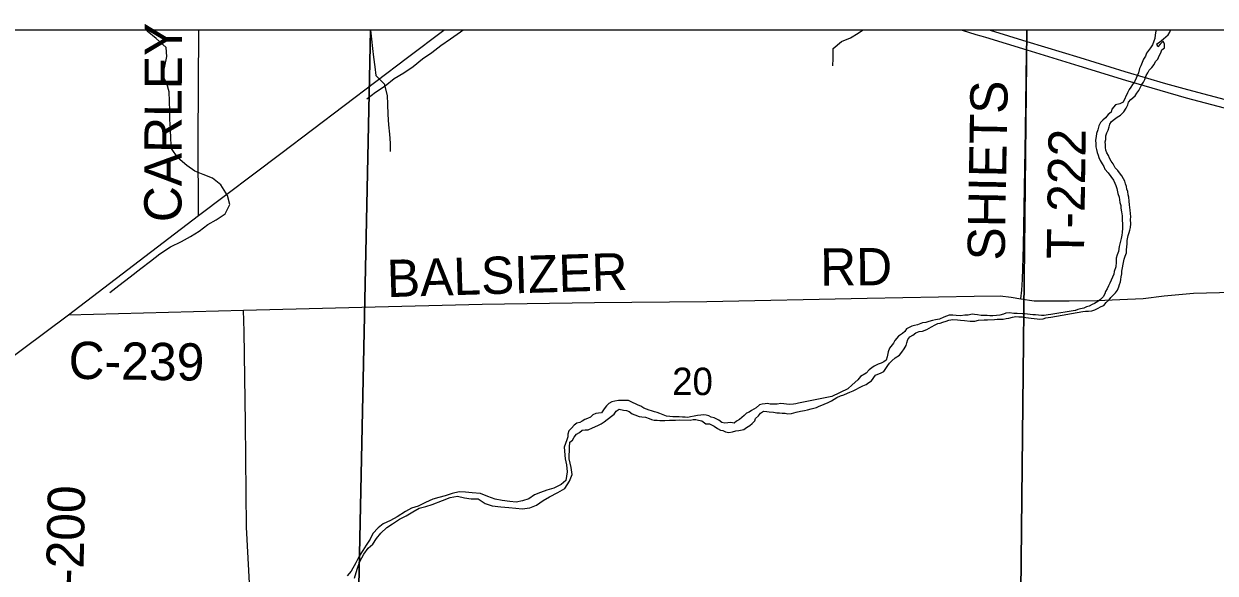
# Model space of a CAD drawing. Extents: x -8.5 to 18.7, y -20.3 to 7.
# Drawn here: x 0.633 to 4.267, y 5.281 to 6.957 of the extents above; entities that cross this region are included whole.
import ezdxf

# ---------------------------------------------------------------- set-up
doc = ezdxf.new("R2010")
doc.units = 0
for name, color, linetype in [('Default', 7, 'Continuous'), ('GM_X_Corporation', 7, 'Continuous'), ('GM_X_County_Road', 7, 'Continuous'), ('GM_X_County_Road_Text', 7, 'Continuous'), ('GM_X_Interstate_Route', 7, 'Continuous'), ('GM_X_Minor_River', 7, 'Continuous'), ('GM_X_Section_Text', 7, 'Continuous'), ('GM_X_Township_Road', 7, 'Continuous'), ('GM_X_Township_Road_Text', 7, 'Continuous'), ('GM_X_US_Route', 7, 'Continuous'), ('SH_Cut_Line', 7, 'Continuous')]:
    doc.layers.add(name, color=color, linetype=linetype)

msp = doc.modelspace()

# ---------------------------------------------------------------- linework, layer by layer
at = {"layer": 'Default'}
for points in [[(1.6907, 6.938), (-0.1988, 6.938), (-0.2415, 5.0861), (-0.2425, 5.0482), (1.6521, 5.0972)], [(3.6931, 6.938), (1.6907, 6.938), (1.6521, 5.0972), (3.6732, 5.1302)], [(5.7052, 6.938), (3.6931, 6.938), (3.6732, 5.1302), (5.695, 5.1526)]]:
    msp.add_lwpolyline(points, close=True, dxfattribs=at)
at = {"layer": 'GM_X_Corporation'}
msp.add_lwpolyline([(11.7049, 6.938), (-0.1911, 6.938), (-0.1985, 6.5568), (-0.204, 6.1808), (-0.2163, 5.3387), (-0.2547, 3.5633), (-0.256, 3.2521), (-0.256, 3.2483), (-0.274, 2.0266)], dxfattribs=at)
at = {"layer": 'GM_X_County_Road'}
msp.add_lwpolyline([(0.7693, 6.0699), (1.3029, 6.084), (1.6634, 6.093), (2.0307, 6.1019), (2.3741, 6.1074), (2.7167, 6.1104), (3.2055, 6.1201), (3.5324, 6.1263), (3.6112, 6.1272), (3.6448, 6.1236), (3.674, 6.1184), (3.7012, 6.1142), (3.7156, 6.1125), (3.7306, 6.1123), (3.8222, 6.1118), (3.9078, 6.113), (3.977, 6.1161), (4.0481, 6.1195), (4.1119, 6.127), (4.2011, 6.135), (4.6772, 6.1482), (4.8009, 6.1501), (5.2551, 6.1587), (5.6884, 6.1666)], dxfattribs=at)
at = {"layer": 'GM_X_Interstate_Route'}
for p, q in [((3.4953, 6.938), (3.5376, 6.9249)), ((3.5376, 6.9249), (3.5529, 6.9202))]:
    msp.add_line(p, q, dxfattribs=at)
for points in [[(3.5529, 6.9202), (3.5663, 6.916), (3.6923, 6.8777), (3.8511, 6.8288), (3.9935, 6.7847), (4.1793, 6.7309), (4.3145, 6.696)], [(3.5809, 6.938), (3.693, 6.9033), (3.8543, 6.8542), (3.9917, 6.8117), (4.116, 6.7752), (4.1832, 6.7563), (4.3135, 6.7219)]]:
    msp.add_lwpolyline(points, dxfattribs=at)
at = {"layer": 'GM_X_Minor_River'}
for points in [[(0.8952, 6.1377), (0.9222, 6.1593), (0.9569, 6.1853), (0.9893, 6.2106), (1.0194, 6.2328), (1.048, 6.2559), (1.0803, 6.2766), (1.1133, 6.2935), (1.141, 6.3082), (1.1672, 6.3244), (1.1942, 6.3445), (1.2196, 6.3592), (1.2465, 6.3777), (1.2607, 6.4056), (1.2544, 6.4339), (1.2336, 6.4655), (1.2081, 6.4858), (1.1801, 6.497), (1.1544, 6.5081), (1.1296, 6.5246), (1.1026, 6.5487), (1.0833, 6.5765), (1.0808, 6.6055), (1.0806, 6.6367), (1.0781, 6.6657), (1.0778, 6.6908), (1.0775, 6.7213), (1.0765, 6.7494), (1.0693, 6.7747), (1.0561, 6.8016), (1.0627, 6.8281), (1.0693, 6.8577), (1.0667, 6.8851), (1.036, 6.9124), (1.009, 6.935), (1.0077, 6.938)], [(1.9733, 6.938), (1.9649, 6.9321), (1.9341, 6.9106), (1.9048, 6.8898), (1.877, 6.869), (1.8485, 6.849), (1.82, 6.826), (1.7922, 6.8067), (1.7622, 6.789), (1.7352, 6.7667), (1.7052, 6.7474), (1.6789, 6.7274)], [(1.6903, 6.938), (1.6936, 6.9106), (1.6961, 6.8816), (1.6994, 6.8549), (1.7035, 6.8259), (1.7068, 6.7992), (1.7323, 6.7736), (1.7408, 6.7384), (1.7426, 6.7125), (1.7436, 6.6805), (1.7453, 6.6485), (1.7478, 6.6202), (1.7504, 6.5928), (1.7499, 6.5677)], [(3.1013, 6.8293), (3.1022, 6.8514), (3.1024, 6.8818), (3.1276, 6.9029), (3.155, 6.9148), (3.1786, 6.929), (3.1914, 6.938)], [(4.0878, 6.938), (4.0862, 6.9351), (4.0846, 6.923), (4.083, 6.9124), (4.0806, 6.904), (4.0767, 6.8927), (4.0699, 6.8843), (4.0645, 6.8753), (4.0583, 6.8677), (4.0545, 6.8586), (4.0484, 6.8496), (4.0445, 6.839), (4.0406, 6.8291), (4.0368, 6.8208), (4.0336, 6.8079), (4.029, 6.7988), (4.0267, 6.7912), (4.0213, 6.7806), (4.0152, 6.7723), (4.0098, 6.764), (4.0052, 6.7564), (3.9998, 6.7466), (3.9867, 6.7178), (3.9768, 6.7126), (3.9631, 6.7104), (3.9524, 6.6968), (3.9501, 6.6877), (3.9409, 6.6802), (3.9325, 6.6704), (3.9248, 6.6636), (3.9172, 6.6561), (3.9126, 6.6462), (3.9094, 6.6333), (3.9056, 6.6227)], [(4.1124, 6.8954), (4.1087, 6.9038), (4.0995, 6.8955), (4.0926, 6.8872), (4.0897, 6.8963), (4.0973, 6.9016), (4.1095, 6.9114), (4.124, 6.9234), (4.1286, 6.9317), (4.1312, 6.938)], [(3.9884, 6.2345), (3.9893, 6.239), (3.9924, 6.2481), (3.997, 6.2587), (3.9971, 6.2686), (3.9979, 6.2761), (3.9987, 6.2875), (3.9988, 6.2959), (4.0019, 6.3111), (4.005, 6.3202), (4.0066, 6.3278), (4.009, 6.3361), (4.0098, 6.3467), (4.0091, 6.3604), (4.01, 6.3688), (4.0093, 6.3787), (4.0078, 6.3885), (4.0064, 6.4053), (4.005, 6.4159), (4.0036, 6.4281), (4.0021, 6.4357), (4.0006, 6.4456), (3.9984, 6.4532), (3.997, 6.4608), (3.994, 6.4692), (3.9918, 6.4768), (3.988, 6.4845), (3.9828, 6.4929), (3.976, 6.5021), (3.9708, 6.5097), (3.9625, 6.5181), (3.9565, 6.5296), (3.9497, 6.538), (3.9452, 6.5472), (3.9423, 6.5555), (3.937, 6.5632), (3.934, 6.5716), (3.9333, 6.5799), (3.9326, 6.5876), (3.9319, 6.5967), (3.9335, 6.6043), (3.9343, 6.6149), (3.9367, 6.6248), (3.9406, 6.6331), (3.9437, 6.6429), (3.946, 6.6505), (3.9514, 6.6596), (3.9605, 6.6664), (3.9682, 6.6724), (3.9781, 6.6784), (3.9888, 6.6882), (3.9957, 6.7003), (4.0011, 6.7101), (4.0034, 6.7177), (4.0103, 6.726), (4.0233, 6.7373), (4.0286, 6.7456), (4.0348, 6.7539), (4.0386, 6.7622), (4.044, 6.7721), (4.0486, 6.7796), (4.0525, 6.7872), (4.0571, 6.7993), (4.0617, 6.8077), (4.0663, 6.8152), (4.074, 6.8235), (4.0809, 6.8326), (4.0855, 6.8417), (4.0924, 6.8492), (4.0962, 6.859), (4.1016, 6.8689), (4.1047, 6.878), (4.1131, 6.884), (4.1124, 6.8954)], [(3.9056, 6.6227), (3.9048, 6.6136), (3.9024, 6.6022), (3.9031, 6.5908), (3.903, 6.5817), (3.9052, 6.5733), (3.9074, 6.5642), (3.9104, 6.5566), (3.9126, 6.549), (3.9164, 6.5398), (3.9224, 6.5299), (3.9276, 6.5222), (3.9306, 6.5138), (3.9411, 6.5024), (3.9494, 6.4909), (3.9569, 6.4802), (3.9614, 6.471), (3.9644, 6.4634), (3.9673, 6.455), (3.9703, 6.4398), (3.9747, 6.4283), (3.9754, 6.42), (3.9769, 6.4116), (3.9791, 6.4025), (3.9798, 6.3949), (3.982, 6.3834), (3.9834, 6.3713), (3.9841, 6.3576), (3.9848, 6.3477), (3.9847, 6.3333), (3.9838, 6.3203), (3.983, 6.3127), (3.9806, 6.3021), (3.9783, 6.2945), (3.9767, 6.2862), (3.9744, 6.2779), (3.972, 6.2627), (3.9689, 6.2528), (3.9658, 6.2422), (3.9649, 6.2301), (3.9641, 6.2156), (3.9594, 6.202), (3.9586, 6.1936), (3.954, 6.1838), (3.9501, 6.1755), (3.9463, 6.1664), (3.9416, 6.158), (3.9378, 6.149), (3.9332, 6.1406), (3.9308, 6.1331), (3.9255, 6.124), (3.9178, 6.1164), (3.9094, 6.1104), (3.8995, 6.1044), (3.8919, 6.1007), (3.8828, 6.0954), (3.8752, 6.094), (3.8668, 6.0895), (3.8569, 6.0873), (3.8486, 6.0858), (3.8409, 6.0829), (3.8406, 6.0828)], [(3.8637, 6.0796), (3.8713, 6.0811), (3.8811, 6.081), (3.891, 6.0817), (3.9001, 6.0847), (3.9085, 6.0892), (3.9192, 6.0944), (3.9276, 6.0981), (3.9352, 6.1072), (3.9444, 6.1147), (3.949, 6.1223), (3.9566, 6.129), (3.9635, 6.1366), (3.9696, 6.1449), (3.9735, 6.1547), (3.9758, 6.1623), (3.9782, 6.1699), (3.9797, 6.1775), (3.9805, 6.1851), (3.9829, 6.1949), (3.9829, 6.2025), (3.9884, 6.2345)], [(2.8804, 5.7694), (2.8895, 5.7754), (2.8994, 5.7746), (2.907, 5.7737), (2.9198, 5.7729), (2.9297, 5.7705), (2.938, 5.7704), (2.9464, 5.7696), (2.9555, 5.7695), (2.9638, 5.7679), (2.9752, 5.7686), (2.9889, 5.7723), (3.0026, 5.7752), (3.0147, 5.7774), (3.0238, 5.7796), (3.0352, 5.7825), (3.0512, 5.787), (3.0596, 5.7907), (3.0672, 5.7937), (3.0748, 5.7974), (3.087, 5.8019), (3.0969, 5.8071), (3.1053, 5.8124), (3.1129, 5.8176), (3.1243, 5.8221), (3.1342, 5.825), (3.1456, 5.8303), (3.1532, 5.834), (3.1631, 5.8377), (3.1715, 5.8414), (3.1822, 5.8482), (3.1928, 5.8527), (3.2027, 5.8571), (3.2103, 5.8632), (3.2187, 5.8684), (3.231, 5.885), (3.2485, 5.8925), (3.2569, 5.897), (3.263, 5.9053), (3.2691, 5.9144), (3.2738, 5.9219), (3.2814, 5.9287), (3.2913, 5.9385), (3.3043, 5.9467), (3.3112, 5.9558), (3.3181, 5.9656), (3.3242, 5.9755), (3.3266, 5.9838), (3.3297, 5.9944), (3.3358, 6.002), (3.3449, 6.0072), (3.3541, 6.014), (3.3647, 6.0184), (3.3746, 6.0199), (3.3875, 6.0243), (3.402, 6.0326), (3.4135, 6.0393), (3.4211, 6.0431), (3.4287, 6.0445), (3.437, 6.0475), (3.4469, 6.0504), (3.4545, 6.0534), (3.4667, 6.0556), (3.4811, 6.054), (3.4902, 6.0531), (3.5031, 6.0523), (3.5198, 6.0498), (3.5342, 6.0505), (3.5456, 6.0527), (3.5623, 6.054), (3.5729, 6.054), (3.5942, 6.0553), (3.6025, 6.0567), (3.6131, 6.0567), (3.6207, 6.0558), (3.6298, 6.058), (3.6374, 6.0595), (3.6488, 6.0624), (3.6595, 6.0639), (3.6686, 6.0638), (3.6799, 6.0629), (3.6898, 6.0613), (3.6974, 6.0605), (3.7057, 6.0589), (3.7156, 6.0581), (3.7239, 6.0573), (3.7323, 6.0564), (3.7429, 6.0571), (3.7505, 6.0601), (3.7581, 6.0608), (3.7664, 6.0622), (3.8637, 6.0796)], [(3.8406, 6.0828), (3.7665, 6.0706), (3.7574, 6.0691), (3.7452, 6.067), (3.7376, 6.0678), (3.7194, 6.0694), (3.7111, 6.0695), (3.7028, 6.0703), (3.6944, 6.0719), (3.6868, 6.072), (3.6793, 6.0728), (3.6633, 6.073), (3.6527, 6.0738), (3.6398, 6.0754), (3.6292, 6.0748), (3.6216, 6.0718), (3.6109, 6.0688), (3.6003, 6.0674), (3.5889, 6.066), (3.5798, 6.0668), (3.5722, 6.0669), (3.5631, 6.0677), (3.5533, 6.0678), (3.5427, 6.0694), (3.5336, 6.0702), (3.526, 6.0711), (3.5138, 6.0689), (3.504, 6.0682), (3.4903, 6.0668), (3.4774, 6.0669), (3.4668, 6.0685), (3.4554, 6.0686), (3.4478, 6.0649), (3.4394, 6.0627)], [(3.4394, 6.0627), (3.4265, 6.0559), (3.4143, 6.0538), (3.4052, 6.0523), (3.3938, 6.0486), (3.3847, 6.0464), (3.3748, 6.045), (3.3596, 6.039), (3.3497, 6.0368), (3.3421, 6.0346), (3.3337, 6.0309), (3.3261, 6.0264), (3.3207, 6.0188), (3.3131, 6.0128), (3.3009, 6.0045), (3.2902, 5.9909), (3.2856, 5.9826), (3.2733, 5.9675), (3.2694, 5.9562), (3.2671, 5.9417), (3.264, 5.9311), (3.2563, 5.9259), (3.248, 5.9221), (3.2396, 5.9192), (3.2274, 5.9124), (3.2198, 5.9079), (3.2114, 5.9012), (3.203, 5.8913), (3.1854, 5.8816), (3.177, 5.871), (3.1595, 5.856), (3.1468, 5.8435)], [(3.0983, 5.8208), (2.9962, 5.7998), (2.9883, 5.7981), (2.9807, 5.7967), (2.9701, 5.796), (2.9595, 5.7968), (2.9511, 5.7977), (2.942, 5.7985), (2.9314, 5.7971), (2.9102, 5.7973), (2.9018, 5.7989), (2.8942, 5.7982), (2.8851, 5.7967), (2.8768, 5.7945), (2.8668, 5.7862), (2.8531, 5.778), (2.8455, 5.7727), (2.8379, 5.7697), (2.8302, 5.7622), (2.8157, 5.7502), (2.8073, 5.7449), (2.7997, 5.7389), (2.7899, 5.7405), (2.7808, 5.7398), (2.7709, 5.7391), (2.7618, 5.7415), (2.7527, 5.7484), (2.7384, 5.7554), (2.73, 5.757), (2.7225, 5.7616), (2.7149, 5.7632), (2.7066, 5.764), (2.6982, 5.7633), (2.6876, 5.7626), (2.6777, 5.7604), (2.6663, 5.7583), (2.658, 5.756), (2.6504, 5.7569), (2.642, 5.7577), (2.6322, 5.7585), (2.6132, 5.7587), (2.6033, 5.7588), (2.5935, 5.7604), (2.5837, 5.7643), (2.5731, 5.7689), (2.5648, 5.772), (2.5572, 5.7736), (2.5481, 5.7767), (2.5405, 5.7783), (2.5329, 5.7814), (2.5239, 5.7845), (2.5156, 5.7907), (2.5072, 5.7938), (2.4989, 5.7984)], [(3.1468, 5.8435), (3.0983, 5.8208)], [(2.4989, 5.7984), (2.4914, 5.8008), (2.4778, 5.8077), (2.4664, 5.8086), (2.4588, 5.8086), (2.4474, 5.808), (2.436, 5.8065), (2.4269, 5.8036), (2.4178, 5.7991), (2.4101, 5.7923), (2.4032, 5.7825), (2.3948, 5.7704), (2.3857, 5.7697), (2.3773, 5.7683), (2.3689, 5.7645), (2.3613, 5.757), (2.3522, 5.7533), (2.3438, 5.7503), (2.3362, 5.7451), (2.3286, 5.7413), (2.3194, 5.7391), (2.3118, 5.7331), (2.3034, 5.724), (2.2957, 5.7157), (2.2919, 5.7051), (2.2926, 5.6968), (2.2895, 5.6877), (2.2809, 5.6662)], [(2.2971, 5.6661), (2.2985, 5.6815), (2.3069, 5.6875), (2.3115, 5.6966), (2.3192, 5.7057), (2.3276, 5.7102), (2.336, 5.7177), (2.3451, 5.7184), (2.3542, 5.7183), (2.3679, 5.7243), (2.3839, 5.7317), (2.3938, 5.737), (2.4037, 5.743), (2.4258, 5.7603), (2.4334, 5.7663), (2.4403, 5.7753), (2.4487, 5.7814), (2.4624, 5.7782), (2.4715, 5.7774), (2.479, 5.775), (2.4888, 5.7673), (2.4972, 5.7642), (2.51, 5.7596), (2.5184, 5.758), (2.5297, 5.7571), (2.5403, 5.7532), (2.5479, 5.7501), (2.5555, 5.7485), (2.5653, 5.7477), (2.5729, 5.7476), (2.5888, 5.7467), (2.6025, 5.7481), (2.6207, 5.748), (2.6329, 5.7487), (2.6655, 5.7484), (2.6746, 5.7498), (2.683, 5.7498), (2.6913, 5.7482), (2.7011, 5.7458), (2.7132, 5.7366), (2.7246, 5.7372), (2.739, 5.7295), (2.7488, 5.7226), (2.7578, 5.718), (2.7654, 5.7171), (2.7737, 5.7125), (2.7836, 5.7109), (2.795, 5.7123), (2.8049, 5.7153), (2.814, 5.7167), (2.8292, 5.7197), (2.8376, 5.7257), (2.8475, 5.7317), (2.8551, 5.7384), (2.8627, 5.746), (2.8651, 5.7536), (2.8742, 5.7611), (2.8804, 5.7694)], [(2.2809, 5.6662), (2.2847, 5.6305), (2.288, 5.6114), (2.2904, 5.5901), (2.2867, 5.5644), (2.2719, 5.5519), (2.2496, 5.5403), (2.2282, 5.5341), (2.2091, 5.5278), (2.1907, 5.5199), (2.1737, 5.5083), (2.1538, 5.502), (2.1347, 5.4979), (2.1151, 5.5), (2.0916, 5.5029), (2.0705, 5.5073), (2.0487, 5.5155), (2.0262, 5.5245), (2.0005, 5.5267), (1.9801, 5.528), (1.9611, 5.5293), (1.9398, 5.5246), (1.9183, 5.5176), (1.8992, 5.512), (1.8809, 5.5072), (1.8579, 5.4972), (1.8356, 5.4856), (1.8149, 5.4794), (1.7972, 5.47), (1.7717, 5.4532), (1.751, 5.4416), (1.7287, 5.4316), (1.7132, 5.4199), (1.6976, 5.4021), (1.6895, 5.3849), (1.6769, 5.367), (1.6666, 5.3506), (1.6555, 5.3334), (1.6458, 5.3132), (1.6315, 5.2877), (1.619, 5.2729)], [(1.6499, 5.2933), (1.6581, 5.3174), (1.6701, 5.3398), (1.6827, 5.3577), (1.6974, 5.3702), (1.7085, 5.3874), (1.7219, 5.4037), (1.7405, 5.4207), (1.7575, 5.4316), (1.7791, 5.4462), (1.7991, 5.4563), (1.8199, 5.4686), (1.8384, 5.4795), (1.8591, 5.485), (1.8782, 5.4906), (1.9104, 5.5033), (1.9334, 5.5118), (1.9562, 5.5165), (1.9766, 5.5114), (1.997, 5.5078), (2.019, 5.508), (2.0406, 5.4937), (2.0616, 5.487), (2.0881, 5.484), (2.1123, 5.4818), (2.1342, 5.4797), (2.1531, 5.4777), (2.176, 5.4809), (2.1967, 5.4886), (2.2175, 5.5033), (2.236, 5.5141), (2.2622, 5.5271), (2.2837, 5.5394), (2.2972, 5.5618), (2.3061, 5.5821), (2.3022, 5.6035), (2.2968, 5.6302), (2.2971, 5.6661)], [(1.6415, 5.2662), (1.6499, 5.2933)]]:
    msp.add_lwpolyline(points, dxfattribs=at)
at = {"layer": 'GM_X_Township_Road'}
for points in [[(1.1653, 6.372), (1.1648, 6.6008), (1.1667, 6.938)], [(3.6921, 6.8697), (3.6923, 6.8777), (3.693, 6.9033), (3.6936, 6.938)], [(3.674, 6.1184), (3.6771, 6.1448), (3.6795, 6.1768), (3.6822, 6.2793), (3.6888, 6.6334), (3.6921, 6.8697)], [(1.6218, 1.0826), (1.6277, 1.6004), (1.635, 2.0146), (1.6408, 2.4521), (1.6457, 2.8527), (1.6481, 3.0875), (1.6491, 3.5591), (1.651, 5.0905), (1.4986, 5.0875), (1.4403, 5.0855), (1.4154, 5.0868), (1.3987, 5.092), (1.3865, 5.0987), (1.3738, 5.1097), (1.3594, 5.1253), (1.3487, 5.1373), (1.3377, 5.1545), (1.3303, 5.1734), (1.3263, 5.1886), (1.3218, 5.2324), (1.3118, 5.4222), (1.3088, 5.7394), (1.3049, 6.0185), (1.3029, 6.084)]]:
    msp.add_lwpolyline(points, dxfattribs=at)
at = {"layer": 'GM_X_US_Route'}
msp.add_lwpolyline([(-0.2159, 5.3376), (0.6286, 5.965), (0.7693, 6.0699), (1.1653, 6.372), (1.4164, 6.5619), (1.8031, 6.8545), (1.9136, 6.938)], dxfattribs=at)
at = {"layer": 'SH_Cut_Line'}
msp.add_lwpolyline([(18.7413, 6.938), (-8.4587, 6.938), (-8.4587, -10.6981)], dxfattribs=at)

# ---------------------------------------------------------------- texts
at = {"layer": 'GM_X_County_Road_Text'}
for s, rotation, p in [('BALSIZER', 1.7266, (1.7418, 6.1232)), ('RD', 0.4936, (3.0628, 6.1582)), ('C-239', 359.1741, (0.7686, 5.8744))]:
    msp.add_text(s, height=0.11364, rotation=rotation, dxfattribs=at).set_placement(p)
at = {"layer": 'GM_X_Section_Text'}
msp.add_text('20', height=0.08371, rotation=0, dxfattribs=at).set_placement((2.6106, 5.8245))
at = {"layer": 'GM_X_Township_Road_Text'}
for s, rotation, p in [('CARLEY', 89.828, (1.1134, 6.352)), ('SHIETS', 88.984, (3.6251, 6.2343)), ('T-222', 89.1579, (3.867, 6.239)), ('T-200', 88.8762, (0.812, 5.1513))]:
    msp.add_text(s, height=0.11364, rotation=rotation, dxfattribs=at).set_placement(p)

doc.saveas('drawing.dxf')
